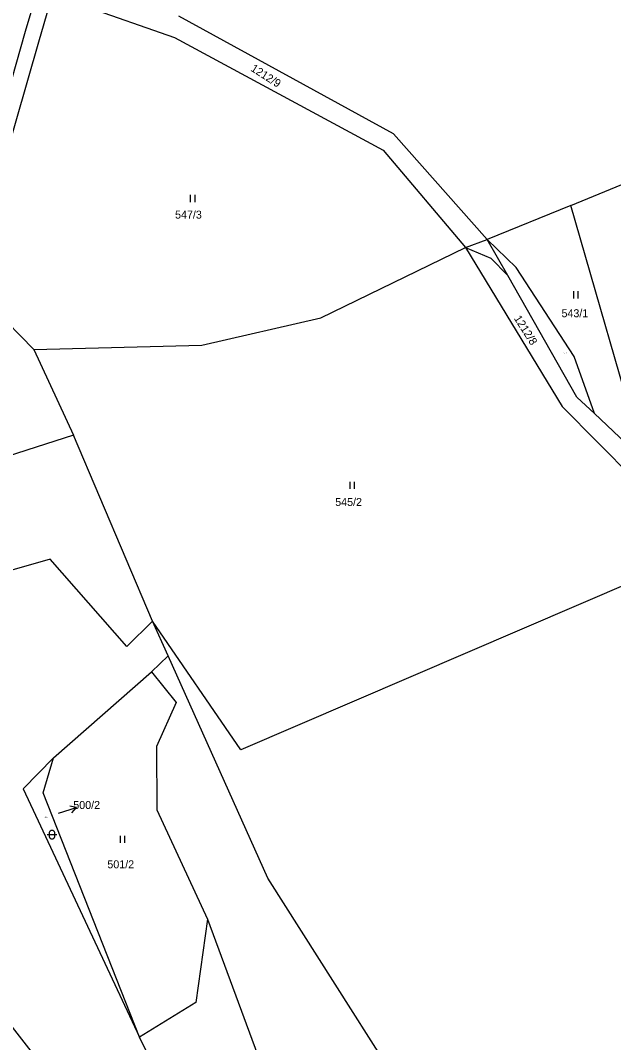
# Model space of a CAD drawing. Extents: x -694465 to -690527, y -983694 to -978978.
# Drawn here: x -692611.3 to -692485.2, y -980256.5 to -980039.5 of the extents above; entities that cross this region are included whole.
import ezdxf

# ---------------------------------------------------------------- set-up
doc = ezdxf.new("R2010")
doc.units = 0
for name, color, linetype in [('Vrstva 1', 7, 'Continuous'), ('Vrstva 16', 7, 'Continuous'), ('Vrstva 18', 7, 'Continuous'), ('Vrstva 25', 7, 'Continuous'), ('Vrstva 29', 7, 'Continuous')]:
    doc.layers.add(name, color=color, linetype=linetype)

msp = doc.modelspace()

# ---------------------------------------------------------------- linework, layer by layer
at = {"layer": 'Vrstva 1'}
for points in [[(-692604.513, -980034.05), (-692607.437, -980044.081)], [(-692598.029, -980036.297), (-692578.54, -980043.05)], [(-692609.06, -980037.76), (-692610.29, -980041.8)], [(-692532.02, -980063.56), (-692577.59, -980038.52)], [(-692610.29, -980041.8), (-692618.13, -980069.31)], [(-692578.54, -980043.05), (-692534.21, -980067.01)], [(-692607.437, -980044.081), (-692614.693, -980069.491)], [(-692512.06, -980085.95), (-692532.02, -980063.56)], [(-692534.21, -980067.01), (-692516.68, -980087.64)], [(-692494.3, -980078.75), (-692471.09, -980069.17)], [(-692494.3, -980078.75), (-692512.06, -980085.95)], [(-692478.63, -980132.99), (-692494.3, -980078.75)], [(-692516.68, -980087.64), (-692512.06, -980085.95)], [(-692505.92, -980091.91), (-692512.06, -980085.95)], [(-692507.71, -980093.6), (-692512.06, -980085.95)], [(-692547.42, -980102.58), (-692516.68, -980087.64)], [(-692516.68, -980087.64), (-692496.12, -980121.4)], [(-692516.68, -980087.64), (-692511.34, -980089.96)], [(-692511.34, -980089.96), (-692507.71, -980093.6)], [(-692493.6, -980110.8), (-692505.92, -980091.91)], [(-692493.02, -980119.42), (-692507.71, -980093.6)], [(-692617.041, -980100.579), (-692608.42, -980109.36)], [(-692572.75, -980108.41), (-692547.42, -980102.58)], [(-692608.42, -980109.36), (-692572.75, -980108.41)], [(-692608.42, -980109.36), (-692600.02, -980127.54)], [(-692489.28, -980122.95), (-692493.6, -980110.8)], [(-692489.28, -980122.95), (-692493.02, -980119.42)], [(-692496.12, -980121.4), (-692480.99, -980136.75)], [(-692478.63, -980132.99), (-692489.28, -980122.95)], [(-692600.02, -980127.54), (-692640.15, -980140.42)], [(-692583.17, -980167.02), (-692600.02, -980127.54)], [(-692604.94, -980153.85), (-692632.41, -980161.7)], [(-692588.63, -980172.37), (-692604.94, -980153.85)], [(-692468.6, -980153.22), (-692564.42, -980194.32)], [(-692583.17, -980167.02), (-692588.63, -980172.37)], [(-692564.42, -980194.32), (-692583.17, -980167.02)], [(-692579.88, -980174.37), (-692583.17, -980167.02)], [(-692583.43, -980177.81), (-692579.88, -980174.37)], [(-692558.71, -980221.62), (-692579.88, -980174.37)], [(-692604.27, -980196.02), (-692583.43, -980177.81)], [(-692583.43, -980177.81), (-692578.19, -980184.29)], [(-692578.19, -980184.29), (-692582.33, -980193.6)], [(-692582.33, -980193.6), (-692582.28, -980207.11)], [(-692604.27, -980196.02), (-692610.7, -980202.65)], [(-692606.43, -980203.47), (-692604.27, -980196.02)], [(-692610.7, -980202.65), (-692585.96, -980255.38)], [(-692585.96, -980255.38), (-692606.43, -980203.47)], [(-692582.28, -980207.11), (-692571.48, -980230.33)], [(-692519.11, -980283.89), (-692558.71, -980221.62)], [(-692596.03, -980274.98), (-692631.2, -980229.88)], [(-692571.48, -980230.33), (-692573.96, -980248.01)], [(-692571.48, -980230.33), (-692556.06, -980272.09)], [(-692573.96, -980248.01), (-692585.96, -980255.38)], [(-692562.39, -980302.59), (-692585.96, -980255.38)]]:
    msp.add_lwpolyline(points, dxfattribs=at)
at = {"layer": 'Vrstva 25'}
for points in [[(-692575.17, -980076.52), (-692575.17, -980078.02)], [(-692574.17, -980078.02), (-692574.17, -980076.52)], [(-692493.73, -980096.97), (-692493.73, -980098.47)], [(-692492.73, -980098.47), (-692492.73, -980096.97)], [(-692541.29, -980137.45), (-692541.29, -980138.95)], [(-692540.29, -980138.95), (-692540.29, -980137.45)], [(-692605.56, -980212.35), (-692603.56, -980212.35)], [(-692590.06, -980212.6), (-692590.06, -980214.1)], [(-692589.06, -980214.1), (-692589.06, -980212.6)]]:
    msp.add_lwpolyline(points, dxfattribs=at)
msp.add_lwpolyline([(-692605.06, -980211.85), (-692604.965, -980211.556), (-692604.715, -980211.374), (-692604.405, -980211.374), (-692604.155, -980211.556), (-692604.06, -980211.85), (-692604.06, -980212.85), (-692604.155, -980213.144), (-692604.405, -980213.326), (-692604.715, -980213.326), (-692604.965, -980213.144), (-692605.06, -980212.85)], close=True, dxfattribs=at)
at = {"layer": 'Vrstva 29'}
for points in [[(-692603.14, -980207.79), (-692599.321, -980206.602), (-692600.785, -980206.272)], [(-692600.339, -980207.704), (-692599.321, -980206.602)]]:
    msp.add_lwpolyline(points, dxfattribs=at)

# ---------------------------------------------------------------- texts
at = {"layer": 'Vrstva 16'}
msp.add_text('500/2', height=1.7, dxfattribs=at).set_placement((-692600.033, -980206.9))
at = {"layer": 'Vrstva 18'}
for s, rotation, p in [('1212/9', 327.61727, (-692562.478, -980050.06)), ('1212/8', 302.40713, (-692506.47, -980102.722))]:
    msp.add_text(s, height=1.7, rotation=rotation, dxfattribs=at).set_placement(p)
for s, height, p in [('547/3', 1.7, (-692578.407, -980081.54)), ('543/1', 1.7, (-692496.293, -980102.48)), ('543/2', 0.2, (-692495.822, -980110.17)), ('545/2', 1.7, (-692544.381, -980142.56)), ('500/2', 0.2, (-692606.132, -980208.73)), ('501/2', 1.7, (-692592.792, -980219.5))]:
    msp.add_text(s, height=height, dxfattribs=at).set_placement(p)

doc.saveas('drawing.dxf')
